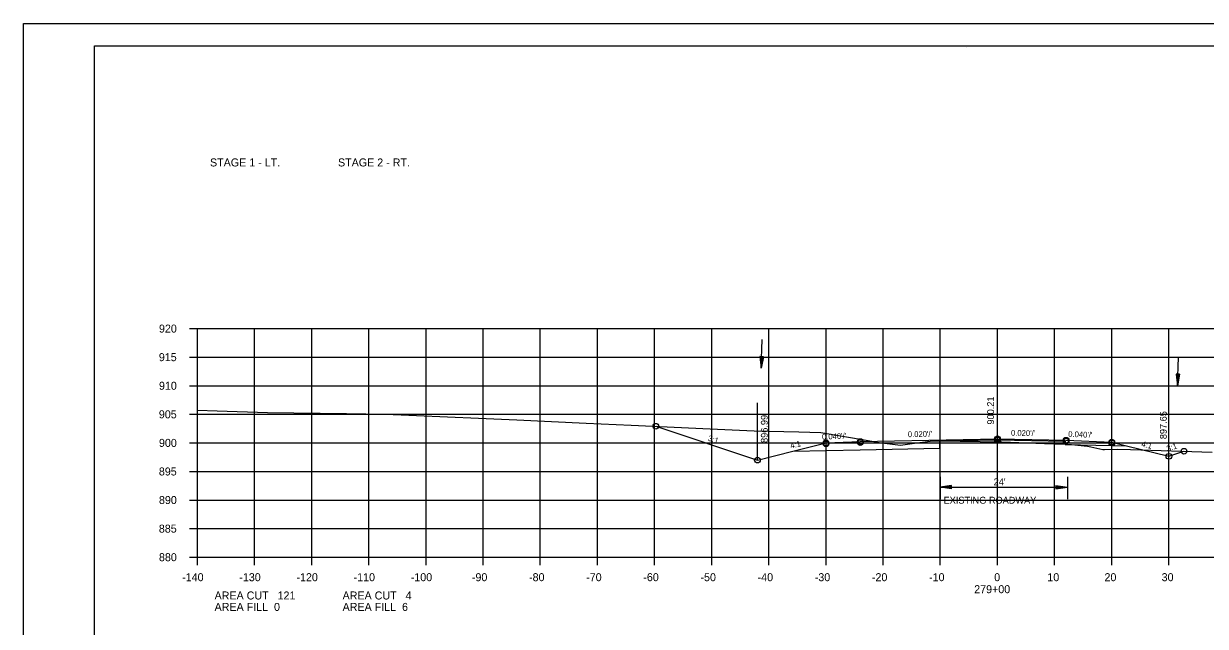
# Model space of a CAD drawing. Extents: x 1486524 to 1499135, y 326561 to 337924.
# Drawn here: x 1488812.5 to 1489019.3, y 331393.8 to 331499.3 of the extents above; entities that cross this region are included whole.
import ezdxf

# ---------------------------------------------------------------- set-up
doc = ezdxf.new("R2010")
doc.units = 0
for name, color, linetype in [('Default', 7, 'Continuous'), ('E_Const Align', 7, 'Continuous'), ('E_Const Align Station', 7, 'Continuous'), ('E_Ownership Information', 7, 'Continuous'), ('E_Property Line', 7, 'Continuous'), ('E_Proposed ROW and Easements', 7, 'Continuous'), ('E_Proposed ROW Fig Annot', 7, 'Continuous'), ('E_Quarter Calls', 7, 'Continuous'), ('E_Survey Point', 7, 'Continuous'), ('E_Title Sheet', 7, 'Continuous'), ('E_Tract Number', 7, 'Continuous'), ('R_Water Annot', 7, 'Continuous'), ('R_Xsect Elev', 7, 'Continuous'), ('R_Xsect Slope', 7, 'Continuous')]:
    doc.layers.add(name, color=color, linetype=linetype)

msp = doc.modelspace()

# ---------------------------------------------------------------- linework, layer by layer
at = {"layer": 'E_Const Align'}
for p, q in [((1488841.49, 331445.92), (1488842.89, 331445.92)), ((1488842.89, 331405.92), (1488842.89, 331445.92)), ((1488841.49, 331440.92), (1488842.89, 331440.92)), ((1488841.49, 331435.92), (1488842.89, 331435.92)), ((1488841.49, 331430.92), (1488842.89, 331430.92)), ((1488841.49, 331425.92), (1488842.89, 331425.92)), ((1488841.49, 331420.92), (1488842.89, 331420.92)), ((1488841.49, 331415.92), (1488842.89, 331415.92)), ((1488841.49, 331410.92), (1488842.89, 331410.92)), ((1488841.49, 331405.92), (1488842.89, 331405.92)), ((1488842.89, 331405.92), (1489122.89, 331405.92)), ((1488842.89, 331404.52), (1488842.89, 331405.92)), ((1488852.89, 331404.52), (1488852.89, 331405.92)), ((1488862.89, 331404.52), (1488862.89, 331405.92)), ((1488872.89, 331404.52), (1488872.89, 331405.92)), ((1488882.89, 331404.52), (1488882.89, 331405.92)), ((1488892.89, 331404.52), (1488892.89, 331405.92)), ((1488902.89, 331404.52), (1488902.89, 331405.92)), ((1488912.89, 331404.52), (1488912.89, 331405.92)), ((1488922.89, 331404.52), (1488922.89, 331405.92)), ((1488932.89, 331404.52), (1488932.89, 331405.92)), ((1488942.89, 331404.52), (1488942.89, 331405.92)), ((1488952.89, 331404.52), (1488952.89, 331405.92)), ((1488962.89, 331404.52), (1488962.89, 331405.92)), ((1488972.89, 331404.52), (1488972.89, 331405.92)), ((1488982.89, 331404.52), (1488982.89, 331405.92)), ((1488992.89, 331404.52), (1488992.89, 331405.92)), ((1489002.89, 331404.52), (1489002.89, 331405.92)), ((1489012.89, 331404.52), (1489012.89, 331405.92))]:
    msp.add_line(p, q, dxfattribs=at)
at = {"layer": 'E_Ownership Information'}
for p, q in [((1488842.89, 331445.92), (1489122.89, 331445.92)), ((1488842.89, 331405.92), (1488842.89, 331445.92)), ((1488852.89, 331405.92), (1488852.89, 331445.92)), ((1488862.89, 331405.92), (1488862.89, 331445.92)), ((1488872.89, 331405.92), (1488872.89, 331445.92)), ((1488882.89, 331405.92), (1488882.89, 331445.92)), ((1488892.89, 331405.92), (1488892.89, 331445.92)), ((1488902.89, 331405.92), (1488902.89, 331445.92)), ((1488912.89, 331405.92), (1488912.89, 331445.92)), ((1488922.89, 331405.92), (1488922.89, 331445.92)), ((1488932.89, 331405.92), (1488932.89, 331445.92)), ((1488942.89, 331405.92), (1488942.89, 331445.92)), ((1488952.89, 331405.92), (1488952.89, 331445.92)), ((1488962.89, 331405.92), (1488962.89, 331445.92)), ((1488972.89, 331405.92), (1488972.89, 331445.92)), ((1488982.89, 331405.92), (1488982.89, 331445.92)), ((1488992.89, 331405.92), (1488992.89, 331445.92)), ((1489002.89, 331405.92), (1489002.89, 331445.92)), ((1489012.89, 331405.92), (1489012.89, 331445.92)), ((1488842.89, 331440.92), (1489122.89, 331440.92)), ((1488842.89, 331435.92), (1489122.89, 331435.92)), ((1488842.89, 331430.92), (1489122.89, 331430.92)), ((1488842.89, 331425.92), (1489122.89, 331425.92)), ((1488842.89, 331420.92), (1489122.89, 331420.92)), ((1488842.89, 331415.92), (1489122.89, 331415.92)), ((1488842.89, 331410.92), (1489122.89, 331410.92)), ((1488842.89, 331405.92), (1489122.89, 331405.92))]:
    msp.add_line(p, q, dxfattribs=at)
at = {"layer": 'E_Property Line'}
for p, q in [((1488824.89, 331495.38), (1489141.07, 331495.38)), ((1488824.89, 331289.92), (1488824.89, 331495.38)), ((1488977.41, 331495.12), (1488977.41, 331495.12)), ((1488977.41, 331495.12), (1488977.41, 331495.12))]:
    msp.add_line(p, q, dxfattribs=at)
at = {"layer": 'E_Proposed ROW and Easements'}
for p, q in [((1488972.85, 331420.01), (1488972.85, 331416.08)), ((1488974.85, 331418.49), (1488972.85, 331418.19)), ((1488974.85, 331417.89), (1488972.85, 331418.19)), ((1488974.85, 331418.44), (1488973.18, 331418.19)), ((1488974.85, 331417.94), (1488973.18, 331418.19)), ((1488974.85, 331418.39), (1488973.52, 331418.19)), ((1488974.85, 331417.99), (1488973.52, 331418.19)), ((1488974.85, 331418.34), (1488973.86, 331418.19)), ((1488974.85, 331418.04), (1488973.86, 331418.19)), ((1488974.85, 331418.29), (1488974.2, 331418.19)), ((1488974.85, 331418.09), (1488974.2, 331418.19)), ((1488974.85, 331418.24), (1488974.53, 331418.19)), ((1488974.85, 331418.14), (1488974.53, 331418.19)), ((1488974.85, 331417.89), (1488974.85, 331418.49)), ((1488993.12, 331418.49), (1488995.12, 331418.19)), ((1488993.12, 331418.49), (1488993.12, 331417.89)), ((1488993.12, 331418.44), (1488994.79, 331418.19)), ((1488993.12, 331418.39), (1488994.44, 331418.19)), ((1488993.12, 331418.34), (1488994.11, 331418.19)), ((1488993.12, 331418.29), (1488993.77, 331418.19)), ((1488993.12, 331418.24), (1488993.44, 331418.19)), ((1488993.12, 331417.89), (1488995.12, 331418.19)), ((1488993.12, 331418.1), (1488993.77, 331418.19)), ((1488993.12, 331418), (1488994.44, 331418.19)), ((1488993.12, 331417.94), (1488994.79, 331418.19)), ((1488993.12, 331418.05), (1488994.11, 331418.19)), ((1488993.12, 331418.15), (1488993.44, 331418.19)), ((1488995.12, 331420.01), (1488995.12, 331416.08))]:
    msp.add_line(p, q, dxfattribs=at)
at = {"layer": 'E_Proposed ROW Fig Annot'}
for p, q in [((1488941.32, 331441.01), (1488941.55, 331439)), ((1488941.92, 331440.99), (1488941.32, 331441.01)), ((1488941.32, 331441.01), (1488941.55, 331439)), ((1488941.92, 331440.99), (1488941.32, 331441.01)), ((1488941.37, 331441.01), (1488941.56, 331439.33)), ((1488941.37, 331441.01), (1488941.56, 331439.33)), ((1488941.42, 331441), (1488941.57, 331439.68)), ((1488941.42, 331441), (1488941.57, 331439.68)), ((1488941.47, 331441), (1488941.58, 331440.01)), ((1488941.47, 331441), (1488941.58, 331440.01)), ((1488941.52, 331441), (1488941.6, 331440.35)), ((1488941.52, 331441), (1488941.6, 331440.35)), ((1488941.92, 331440.99), (1488941.55, 331439)), ((1488941.92, 331440.99), (1488941.55, 331439)), ((1488941.87, 331440.99), (1488941.56, 331439.33)), ((1488941.87, 331440.99), (1488941.56, 331439.33)), ((1488941.57, 331441), (1488941.61, 331440.68)), ((1488941.57, 331441), (1488941.61, 331440.68)), ((1488941.81, 331440.99), (1488941.57, 331439.68)), ((1488941.81, 331440.99), (1488941.57, 331439.68)), ((1488941.76, 331440.99), (1488941.58, 331440.01)), ((1488941.76, 331440.99), (1488941.58, 331440.01)), ((1488941.71, 331440.99), (1488941.6, 331440.35)), ((1488941.71, 331440.99), (1488941.6, 331440.35)), ((1488941.66, 331441), (1488941.61, 331440.68)), ((1488941.66, 331441), (1488941.61, 331440.68)), ((1489014.16, 331437.93), (1489014.4, 331435.93)), ((1489014.76, 331437.92), (1489014.16, 331437.93)), ((1489014.16, 331437.93), (1489014.4, 331435.93)), ((1489014.76, 331437.92), (1489014.16, 331437.93)), ((1489014.21, 331437.93), (1489014.41, 331436.26)), ((1489014.21, 331437.93), (1489014.41, 331436.26)), ((1489014.26, 331437.93), (1489014.42, 331436.6)), ((1489014.26, 331437.93), (1489014.42, 331436.6)), ((1489014.31, 331437.93), (1489014.43, 331436.94)), ((1489014.31, 331437.93), (1489014.43, 331436.94)), ((1489014.37, 331437.93), (1489014.44, 331437.27)), ((1489014.37, 331437.93), (1489014.44, 331437.27)), ((1489014.76, 331437.92), (1489014.4, 331435.93)), ((1489014.76, 331437.92), (1489014.4, 331435.93)), ((1489014.71, 331437.92), (1489014.41, 331436.26)), ((1489014.71, 331437.92), (1489014.41, 331436.26)), ((1489014.42, 331437.93), (1489014.45, 331437.61)), ((1489014.42, 331437.93), (1489014.45, 331437.61)), ((1489014.66, 331437.92), (1489014.42, 331436.6)), ((1489014.66, 331437.92), (1489014.42, 331436.6)), ((1489014.61, 331437.92), (1489014.43, 331436.94)), ((1489014.61, 331437.92), (1489014.43, 331436.94)), ((1489014.56, 331437.92), (1489014.44, 331437.27)), ((1489014.56, 331437.92), (1489014.44, 331437.27)), ((1489014.51, 331437.92), (1489014.45, 331437.61)), ((1489014.51, 331437.92), (1489014.45, 331437.61)), ((1488972.85, 331418.19), (1488995.12, 331418.19))]:
    msp.add_line(p, q, dxfattribs=at)
at = {"layer": 'E_Quarter Calls'}
msp.add_line((1488812.48, 331499.28), (1489145.82, 331499.28), dxfattribs=at)
for points in [[(1488812.48, 331499.28), (1489145.82, 331499.28), (1489145.82, 331285.94), (1488812.48, 331285.94)], [(1489058.81, 331495.38), (1489058.81, 331485.5), (1489094.54, 331485.5), (1489094.54, 331482.58), (1489117.74, 331482.58), (1489117.74, 331458.25), (1489141.07, 331458.25), (1489141.07, 331289.92), (1488824.89, 331289.92), (1488824.89, 331495.38)]]:
    msp.add_lwpolyline(points, close=True, dxfattribs=at)
for centre in [(1488923.1, 331428.84), (1488923.1, 331428.84), (1488952.89, 331425.91), (1488952.89, 331425.91), (1488958.89, 331426.15), (1488958.89, 331426.15), (1488958.89, 331425.98), (1488982.89, 331426.63), (1488982.89, 331426.63), (1488982.89, 331426.46), (1488994.89, 331426.39), (1488994.89, 331426.39), (1488994.89, 331426.22), (1489002.89, 331426.07), (1489002.89, 331426.07), (1489002.89, 331425.9), (1488952.89, 331425.74), (1489015.53, 331424.46), (1489015.53, 331424.46), (1488940.89, 331422.91), (1488940.89, 331422.91), (1489012.89, 331423.57), (1489012.89, 331423.57)]:
    msp.add_circle(centre, 0.5, dxfattribs=at)
at = {"layer": 'E_Survey Point'}
msp.add_lwpolyline([(1488947.06, 331424.46), (1488958.89, 331424.69), (1488972.8, 331424.98), (1488972.8, 331426.27), (1488982.89, 331426.47), (1488994.72, 331426.23), (1488994.73, 331425.65), (1489005.45, 331425.43)], dxfattribs=at)
at = {"layer": 'E_Title Sheet'}
msp.add_lwpolyline([(1488923.1, 331428.84), (1488940.89, 331422.91), (1488947.06, 331424.46), (1488952.89, 331425.91), (1488958.89, 331426.15), (1488982.89, 331426.63), (1488994.89, 331426.39), (1489002.89, 331426.07), (1489005.45, 331425.43), (1489012.89, 331423.57), (1489015.53, 331424.46)], dxfattribs=at)
at = {"layer": 'E_Tract Number'}
msp.add_lwpolyline([(1488842.89, 331431.67), (1488846.36, 331431.54), (1488855.16, 331431.21), (1488868.95, 331431.05), (1488875.83, 331430.94), (1488892.08, 331430.26), (1488898.76, 331429.98), (1488910.92, 331429.39), (1488918.81, 331429.05), (1488932.61, 331428.39), (1488940.31, 331428.03), (1488948.12, 331427.85), (1488951.98, 331427.73), (1488959.92, 331426.37), (1488961.9, 331426.02), (1488962.2, 331425.99), (1488965.95, 331425.53), (1488968.79, 331425.92), (1488969, 331425.94), (1488969.31, 331425.98), (1488971.56, 331426.26), (1488971.98, 331426.26), (1488972.8, 331426.26), (1488979.89, 331426.16), (1488983.65, 331426.12), (1488991.1, 331425.82), (1488994.72, 331425.68), (1488995.48, 331425.63), (1488995.84, 331425.61), (1488998.67, 331425.33), (1488998.93, 331425.3), (1488999.24, 331425.23), (1489001.33, 331424.75), (1489001.62, 331424.75), (1489003.96, 331424.8), (1489006.16, 331424.76), (1489020.47, 331424.3)], dxfattribs=at)
at = {"layer": 'R_Water Annot'}
for p, q in [((1488941.55, 331439), (1488941.71, 331444)), ((1489014.4, 331435.93), (1489014.56, 331440.92))]:
    msp.add_line(p, q, dxfattribs=at)
at = {"layer": 'R_Xsect Elev'}
for p, q in [((1488982.89, 331426.13), (1488982.89, 331436.13)), ((1488940.89, 331422.91), (1488940.89, 331432.91)), ((1489012.89, 331423.57), (1489012.89, 331433.57))]:
    msp.add_line(p, q, dxfattribs=at)

# ---------------------------------------------------------------- texts
at = {"layer": 'Default'}
for s, p in [('STAGE 1 - LT.', (1488845.09, 331474.29)), ('STAGE 2 - RT.', (1488867.49, 331474.29))]:
    msp.add_text(s, height=1.4, dxfattribs=at).set_placement(p)
at = {"layer": 'E_Const Align Station'}
for s, p in [('920', (1488836.16, 331445.22)), ('915', (1488836.14, 331440.22)), ('910', (1488836.16, 331435.22)), ('905', (1488836.14, 331430.22)), ('900', (1488836.16, 331425.22)), ('895', (1488836.14, 331420.22)), ('890', (1488836.16, 331415.22)), ('885', (1488836.14, 331410.22)), ('880', (1488836.16, 331405.22)), ('-140', (1488840.22, 331401.72)), ('-130', (1488850.22, 331401.72)), ('-120', (1488860.22, 331401.72)), ('-110', (1488870.22, 331401.72)), ('-100', (1488880.22, 331401.72)), ('-90', (1488890.92, 331401.72)), ('-80', (1488900.92, 331401.72)), ('-70', (1488910.92, 331401.72)), ('-60', (1488920.92, 331401.72)), ('-50', (1488930.92, 331401.72)), ('-40', (1488940.92, 331401.72)), ('-30', (1488950.92, 331401.72)), ('-20', (1488960.92, 331401.72)), ('-10', (1488970.92, 331401.72)), ('0', (1488982.32, 331401.72)), ('10', (1488991.62, 331401.72)), ('20', (1489001.62, 331401.72)), ('30', (1489011.62, 331401.72)), ('AREA CUT   121', (1488845.89, 331398.52)), ('AREA CUT   4', (1488868.29, 331398.52)), ('279+00', (1488978.82, 331399.62)), ('AREA FILL  0', (1488845.89, 331396.52)), ('AREA FILL  6', (1488868.29, 331396.52))]:
    msp.add_text(s, height=1.4, dxfattribs=at).set_placement(p)
at = {"layer": 'E_Proposed ROW Fig Annot'}
for s, p in [("24'", (1488982.23, 331418.5)), ('EXISTING ROADWAY', (1488973.46, 331415.29))]:
    msp.add_text(s, height=1.2, dxfattribs=at).set_placement(p)
at = {"layer": 'R_Xsect Elev'}
for s, p in [('900.21', (1488982.29, 331429.13)), ('896.99', (1488942.69, 331425.91)), ('897.65', (1489012.52, 331426.57))]:
    msp.add_text(s, height=1.2, rotation=90, dxfattribs=at).set_placement(p)
at = {"layer": 'R_Xsect Slope'}
for s, rotation, p in [('3:1', 341.5651, (1488932.15, 331426.35)), ("0.040'/'", 2.2906, (1488952.21, 331426.49)), ("0.020'/'", 1.1458, (1488967.22, 331426.92)), ("0.020'/'", 358.8542, (1488985.25, 331427.19)), ("0.040'/'", 357.7094, (1488995.26, 331426.98)), ('4:1', 14.0362, (1488946.76, 331424.9)), ('4:1', 345.9638, (1489008.01, 331425.31)), ('3:1', 18.4349, (1489012.66, 331424.4))]:
    msp.add_text(s, height=1, rotation=rotation, dxfattribs=at).set_placement(p)

doc.saveas('drawing.dxf')
